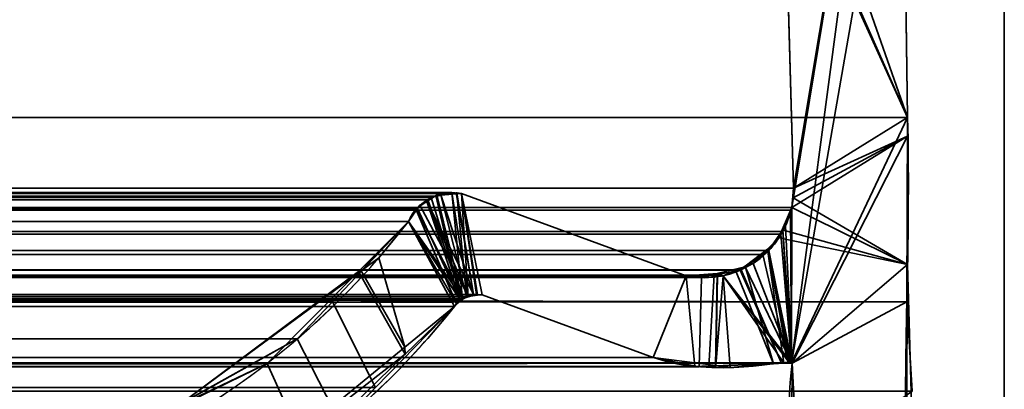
# Model space of a CAD drawing. Header units: millimetres. Extents: x -603 to 3703, y -115 to 249.
# Tile 577 of 656: x 1966.61 to 1975, y 0.33 to 3.48. Entities that reach past the tile are written whole.
import ezdxf

# ---------------------------------------------------------------- set-up
doc = ezdxf.new("R2010")
doc.units = ezdxf.units.MM
doc.layers.add('152', color=7, linetype='Continuous', true_color=0xffffff)

# ---------------------------------------------------------------- blocks, each defined once
blk = doc.blocks.new('UG_SURFACE_002')
at = {"layer": '152', "color": 252, "linetype": 'Continuous', "lineweight": 35}
for points in [[(2165, -13.3, 2212.25), (2165, 230.4, 2212.25), (835, 230.4, 2212.25), (835, -13.3, 2212.25)], [(985, -13.3, 2062.2499), (985, 230.4, 2062.2499), (2015.0001, 230.4, 2062.2499), (2015.0001, -13.3, 2062.2499)]]:
    blk.add_3dface(points, dxfattribs=at)
blk = doc.blocks.new('UG_SURFACE_145')
at = {"layer": '152', "color": 7, "linetype": 'Continuous', "lineweight": 35}
for points in [[(1973.2049, 2.0412, 2018.4548), (1973.1224, 4.9715, 2018.3723), (1974.0888, 7.3541, 2019.3388)], [(1973.1853, 0.5531, 2018.4352), (1974.0888, 7.3541, 2019.3388), (1974.1328, 6.0214, 2019.3827), (1974.1284, 5.9608, 2019.3784)], [(1973.1883, 1.8784, 2018.4383), (1974.0888, 7.3541, 2019.3388), (1973.1853, 0.5531, 2018.4352)], [(1974.0888, 7.3541, 2019.3388), (1973.1883, 1.8784, 2018.4383), (1973.2049, 2.0412, 2018.4548)], [(1974.175, 2.6459, 2019.4249), (1974.1284, 5.9608, 2019.3784), (1025.8716, 5.9608, 2019.3784), (1025.825, 2.6459, 2019.4249)], [(1973.1876, 0.5521, 2018.4376), (1973.1853, 0.5531, 2018.4352), (1974.1284, 5.9608, 2019.3784)], [(1973.1876, 0.5521, 2018.4376), (1974.1284, 5.9608, 2019.3784), (1974.175, 2.6459, 2019.4249)], [(1026.7951, 2.0412, 2018.4548), (1026.8776, 4.9715, 2018.3723), (1973.1224, 4.9715, 2018.3723), (1973.2049, 2.0412, 2018.4548)], [(1974.1695, 1.0733, 2019.4194), (1025.825, 2.6459, 2019.4249), (1025.7392, 0.3108, 2019.5107)], [(1974.1695, 1.0733, 2019.4194), (1974.175, 2.6459, 2019.4249), (1025.825, 2.6459, 2019.4249)], [(1974.175, 2.6459, 2019.4249), (1974.1695, 1.0733, 2019.4194), (1973.1926, 0.5499, 2018.4426), (1973.1876, 0.5521, 2018.4376)], [(1026.7951, 2.0412, 2018.4548), (1973.2049, 2.0412, 2018.4548), (1973.1883, 1.8784, 2018.4383), (1026.8117, 1.8784, 2018.4383)], [(1029.6266, 1.997, 2015.6233), (1027.7102, 1.295, 2017.5397), (1972.2898, 1.295, 2017.5397), (1970.3734, 1.997, 2015.6233)], [(1029.6266, 1.997, 2015.6233), (1970.3734, 1.997, 2015.6233), (1970.2933, 2.0043, 2015.5432)], [(1029.7089, 1.9934, 2015.5411), (1029.6266, 1.997, 2015.6233), (1970.2933, 2.0043, 2015.5432)], [(1970.2933, 2.0043, 2015.5432), (1970.291, 2.0038, 2015.5411), (1029.7089, 1.9934, 2015.5411)], [(1029.8151, 1.9887, 2015.435), (1029.7089, 1.9934, 2015.5411), (1970.291, 2.0038, 2015.5411)], [(1029.8151, 1.9887, 2015.435), (1970.291, 2.0038, 2015.5411), (1970.1668, 1.974, 2015.4169)], [(1970.1668, 1.974, 2015.4169), (1029.8339, 1.982, 2015.4161), (1029.8151, 1.9887, 2015.435)], [(1029.8662, 1.9704, 2015.3837), (1029.8339, 1.982, 2015.4161), (1970.1668, 1.974, 2015.4169)], [(1029.8662, 1.9704, 2015.3837), (1970.1668, 1.974, 2015.4169), (1970.1148, 1.9616, 2015.3649)], [(1970.1148, 1.9616, 2015.3649), (1029.9113, 1.938, 2015.3387), (1029.8662, 1.9704, 2015.3837)], [(1970.1148, 1.9616, 2015.3649), (1970.0878, 1.941, 2015.3377), (1029.9113, 1.938, 2015.3387)], [(1030.0065, 1.8695, 2015.2435), (1029.9113, 1.938, 2015.3387), (1970.0878, 1.941, 2015.3377)], [(1030.0065, 1.8695, 2015.2435), (1970.0878, 1.941, 2015.3377), (1969.9935, 1.8695, 2015.2435)], [(1970.3826, 1.0991, 2015.6326), (1969.9914, 1.8664, 2015.2414), (1969.9935, 1.8695, 2015.2435), (1970.0878, 1.941, 2015.3377)], [(1970.0878, 1.941, 2015.3377), (1970.1148, 1.9616, 2015.3649), (1970.3826, 1.0991, 2015.6326)], [(1970.3826, 1.0991, 2015.6326), (1970.1148, 1.9616, 2015.3649), (1970.1668, 1.974, 2015.4169)], [(1970.3826, 1.0991, 2015.6326), (1970.1668, 1.974, 2015.4169), (1970.291, 2.0038, 2015.5411)], [(1970.4316, 1.1144, 2015.6815), (1970.291, 2.0038, 2015.5411), (1970.2933, 2.0043, 2015.5432)], [(1970.4316, 1.1144, 2015.6815), (1970.3826, 1.0991, 2015.6326), (1970.291, 2.0038, 2015.5411)], [(1970.2933, 2.0043, 2015.5432), (1970.3734, 1.997, 2015.6233), (1970.5011, 1.1363, 2015.7511), (1970.4316, 1.1144, 2015.6815)], [(1970.3734, 1.997, 2015.6233), (1970.5515, 1.1329, 2015.8014), (1970.5031, 1.1361, 2015.753)], [(1972.0085, 0.5991, 2017.2584), (1970.5515, 1.1329, 2015.8014), (1970.3734, 1.997, 2015.6233), (1972.2898, 1.295, 2017.5397)], [(1970.5031, 1.1361, 2015.753), (1970.5011, 1.1363, 2015.7511), (1970.3734, 1.997, 2015.6233)], [(1026.8117, 1.8784, 2018.4383), (1973.1883, 1.8784, 2018.4383), (1973.1793, 1.8544, 2018.4293)], [(1973.1793, 1.8544, 2018.4293), (1026.8185, 1.8526, 2018.4314), (1026.8117, 1.8784, 2018.4383)], [(1026.8308, 1.8061, 2018.4193), (1026.8185, 1.8526, 2018.4314), (1973.1793, 1.8544, 2018.4293)], [(1026.8308, 1.8061, 2018.4193), (1973.1793, 1.8544, 2018.4293), (1973.1114, 1.6712, 2018.3613)], [(1969.9935, 1.8695, 2015.2435), (1030.0086, 1.8664, 2015.2414), (1030.0065, 1.8695, 2015.2435)], [(1969.9935, 1.8695, 2015.2435), (1969.9914, 1.8664, 2015.2414), (1030.0086, 1.8664, 2015.2414)], [(1030.0086, 1.8664, 2015.2414), (1969.9914, 1.8664, 2015.2414), (1969.9214, 1.7573, 2015.1713), (1030.0786, 1.7573, 2015.1713)], [(1970.3826, 1.0991, 2015.6326), (1970.3674, 1.0845, 2015.6174), (1969.9214, 1.7573, 2015.1713), (1969.9914, 1.8664, 2015.2414)], [(1973.1853, 0.5531, 2018.4352), (1973.1114, 1.6712, 2018.3613), (1973.1793, 1.8544, 2018.4293)], [(1973.1793, 1.8544, 2018.4293), (1973.1883, 1.8784, 2018.4383), (1973.1853, 0.5531, 2018.4352)], [(1026.8308, 1.8061, 2018.4193), (1973.1114, 1.6712, 2018.3613), (1973.0958, 1.65, 2018.3458)], [(1973.0958, 1.65, 2018.3458), (1026.9051, 1.6498, 2018.3449), (1026.8308, 1.8061, 2018.4193)], [(1030.0786, 1.7573, 2015.1713), (1969.9214, 1.7573, 2015.1713), (1969.2748, 1.0739, 2014.5247), (1030.7252, 1.0739, 2014.5247)], [(1969.2748, 1.0739, 2014.5247), (1969.9214, 1.7573, 2015.1713), (1970.3143, 1.0331, 2015.5642), (1969.6422, 0.342, 2014.8921)], [(1969.9214, 1.7573, 2015.1713), (1970.3674, 1.0845, 2015.6174), (1970.3143, 1.0331, 2015.5642)], [(1026.9051, 1.6498, 2018.3449), (1973.0958, 1.65, 2018.3458), (1972.993, 1.5104, 2018.2431)], [(1026.9184, 1.6214, 2018.3315), (1026.9051, 1.6498, 2018.3449), (1972.993, 1.5104, 2018.2431)], [(1026.9184, 1.6214, 2018.3315), (1972.993, 1.5104, 2018.2431), (1972.9424, 1.4748, 2018.1923)], [(1972.9424, 1.4748, 2018.1923), (1027.0568, 1.4692, 2018.1932), (1026.9184, 1.6214, 2018.3315)], [(1973.1853, 0.5531, 2018.4352), (1972.993, 1.5104, 2018.2431), (1973.0958, 1.65, 2018.3458)], [(1973.0958, 1.65, 2018.3458), (1973.1114, 1.6712, 2018.3613), (1973.1853, 0.5531, 2018.4352)], [(1972.9424, 1.4748, 2018.1923), (1972.993, 1.5104, 2018.2431), (1973.1567, 0.5518, 2018.4066)], [(1972.993, 1.5104, 2018.2431), (1973.1853, 0.5531, 2018.4352), (1973.1784, 0.5528, 2018.4283)], [(1973.1784, 0.5528, 2018.4283), (1973.1567, 0.5518, 2018.4066), (1972.993, 1.5104, 2018.2431)], [(1027.079, 1.4448, 2018.1711), (1027.0568, 1.4692, 2018.1932), (1972.9424, 1.4748, 2018.1923)], [(1027.079, 1.4448, 2018.1711), (1972.9424, 1.4748, 2018.1923), (1972.7571, 1.3446, 2018.007)], [(1027.079, 1.4448, 2018.1711), (1972.7571, 1.3446, 2018.007), (1972.7485, 1.3429, 2017.9985)], [(1972.7485, 1.3429, 2017.9985), (1027.2546, 1.3554, 2017.9954), (1027.079, 1.4448, 2018.1711)], [(1973.1567, 0.5518, 2018.4066), (1973.1025, 0.5494, 2018.3525), (1972.7571, 1.3446, 2018.007), (1972.9424, 1.4748, 2018.1923)], [(1027.3538, 1.3048, 2017.8962), (1027.2546, 1.3554, 2017.9954), (1972.7485, 1.3429, 2017.9985)], [(1027.47, 1.3016, 2017.7801), (1027.3538, 1.3048, 2017.8962), (1972.7485, 1.3429, 2017.9985)], [(1972.7485, 1.3429, 2017.9985), (1972.5286, 1.3, 2017.7786), (1027.47, 1.3016, 2017.7801)], [(1973.1025, 0.5494, 2018.3525), (1972.4813, 0.5216, 2017.7312), (1972.5286, 1.3, 2017.7786), (1972.7485, 1.3429, 2017.9985)], [(1972.7485, 1.3429, 2017.9985), (1972.7571, 1.3446, 2018.007), (1973.1025, 0.5494, 2018.3525)], [(1027.47, 1.3016, 2017.7801), (1972.5286, 1.3, 2017.7786), (1972.4199, 1.2788, 2017.6699)], [(1027.7102, 1.295, 2017.5397), (1027.47, 1.3016, 2017.7801), (1972.4199, 1.2788, 2017.6699)], [(1972.4199, 1.2788, 2017.6699), (1972.2898, 1.295, 2017.5397), (1027.7102, 1.295, 2017.5397)], [(1972.2898, 1.295, 2017.5397), (1972.4199, 1.2788, 2017.6699), (1972.3992, 0.5179, 2017.6492), (1972.0085, 0.5991, 2017.2584)], [(1972.4813, 0.5216, 2017.7312), (1972.3992, 0.5179, 2017.6492), (1972.4199, 1.2788, 2017.6699), (1972.5286, 1.3, 2017.7786)], [(1970.5515, 1.1329, 2015.8014), (1972.0085, 0.5991, 2017.2584), (1027.9915, 0.5991, 2017.2584), (1029.4485, 1.1329, 2015.8014)], [(1970.5515, 1.1329, 2015.8014), (1029.4485, 1.1329, 2015.8014), (1029.4968, 1.1297, 2015.7533)], [(1970.5011, 1.1363, 2015.7511), (1029.4968, 1.1297, 2015.7533), (1029.5606, 1.1255, 2015.6894)], [(1970.5011, 1.1363, 2015.7511), (1970.5031, 1.1361, 2015.753), (1029.4968, 1.1297, 2015.7533)], [(1029.4968, 1.1297, 2015.7533), (1970.5031, 1.1361, 2015.753), (1970.5515, 1.1329, 2015.8014)], [(1029.5606, 1.1255, 2015.6894), (1970.4316, 1.1144, 2015.6815), (1970.5011, 1.1363, 2015.7511)], [(1029.5606, 1.1255, 2015.6894), (1029.5691, 1.1208, 2015.6808), (1970.4316, 1.1144, 2015.6815)], [(1970.3826, 1.0991, 2015.6326), (1029.5691, 1.1208, 2015.6808), (1029.6334, 1.0854, 2015.6167)], [(1970.3826, 1.0991, 2015.6326), (1970.4316, 1.1144, 2015.6815), (1029.5691, 1.1208, 2015.6808)], [(1029.6334, 1.0854, 2015.6167), (1970.3674, 1.0845, 2015.6174), (1970.3826, 1.0991, 2015.6326)], [(1025.7392, 0.3108, 2019.5107), (1974.2143, 0.3098, 2019.4643), (1974.1695, 1.0733, 2019.4194)], [(1970.3674, 1.0845, 2015.6174), (1029.6334, 1.0854, 2015.6167), (1029.6433, 1.08, 2015.6066)], [(1029.6433, 1.08, 2015.6066), (1970.3143, 1.0331, 2015.5642), (1970.3674, 1.0845, 2015.6174)], [(1029.6433, 1.08, 2015.6066), (1029.6857, 1.0331, 2015.5642), (1970.3143, 1.0331, 2015.5642)], [(1970.3143, 1.0331, 2015.5642), (1029.6857, 1.0331, 2015.5642), (1030.3921, 0.4409, 2014.858)], [(1030.3921, 0.4409, 2014.858), (1969.6422, 0.342, 2014.8921), (1970.3143, 1.0331, 2015.5642)], [(1031.0248, 0.7572, 2014.2252), (1030.7252, 1.0739, 2014.5247), (1969.2748, 1.0739, 2014.5247)], [(1031.0248, 0.7572, 2014.2252), (1969.2748, 1.0739, 2014.5247), (1968.9752, 0.7572, 2014.2252)], [(1969.6422, 0.342, 2014.8921), (1969.3426, 0.0339, 2014.5926), (1968.9752, 0.7572, 2014.2252), (1969.2748, 1.0739, 2014.5247)], [(1973.187, -0.4242, 2018.4369), (1973.1926, 0.5499, 2018.4426), (1974.1695, 1.0733, 2019.4194), (1974.2143, 0.3098, 2019.4643)], [(1968.9752, 0.7572, 2014.2252), (1967.5883, -0.0176, 2012.8384), (1032.4117, -0.0176, 2012.8384), (1031.0248, 0.7572, 2014.2252)], [(1967.5883, -0.0176, 2012.8384), (1968.9752, 0.7572, 2014.2252), (1969.3426, 0.0339, 2014.5926), (1967.8659, -0.767, 2013.1159)], [(1027.577, 0.516, 2017.673), (1972.0085, 0.5991, 2017.2584), (1972.3992, 0.5179, 2017.6492)], [(1027.577, 0.516, 2017.673), (1027.9915, 0.5991, 2017.2584), (1972.0085, 0.5991, 2017.2584)], [(1026.7696, -0.8721, 2018.4803), (1973.1926, 0.5499, 2018.4426), (1973.187, -0.4242, 2018.4369)], [(1026.7696, -0.8721, 2018.4803), (1026.8074, 0.5499, 2018.4426), (1973.1926, 0.5499, 2018.4426)], [(1026.8124, 0.5521, 2018.4376), (1973.1876, 0.5521, 2018.4376), (1973.1926, 0.5499, 2018.4426), (1026.8074, 0.5499, 2018.4426)], [(1973.1853, 0.5531, 2018.4352), (1026.8124, 0.5521, 2018.4376), (1026.8147, 0.5531, 2018.4352)], [(1973.1853, 0.5531, 2018.4352), (1973.1876, 0.5521, 2018.4376), (1026.8124, 0.5521, 2018.4376)], [(1026.8147, 0.5531, 2018.4352), (1026.8216, 0.5528, 2018.4283), (1973.1784, 0.5528, 2018.4283)], [(1973.1784, 0.5528, 2018.4283), (1973.1853, 0.5531, 2018.4352), (1026.8147, 0.5531, 2018.4352)], [(1026.8216, 0.5528, 2018.4283), (1026.8433, 0.5517, 2018.4066), (1973.1567, 0.5518, 2018.4066)], [(1973.1567, 0.5518, 2018.4066), (1973.1784, 0.5528, 2018.4283), (1026.8216, 0.5528, 2018.4283)], [(1973.1025, 0.5494, 2018.3525), (1973.1567, 0.5518, 2018.4066), (1026.8433, 0.5517, 2018.4066)], [(1026.8433, 0.5517, 2018.4066), (1026.8977, 0.5491, 2018.3523), (1973.1025, 0.5494, 2018.3525)], [(1972.4813, 0.5216, 2017.7312), (1973.1025, 0.5494, 2018.3525), (1026.8977, 0.5491, 2018.3523)], [(1026.8977, 0.5491, 2018.3523), (1027.5192, 0.5188, 2017.7307), (1972.4813, 0.5216, 2017.7312)], [(1972.3992, 0.5179, 2017.6492), (1972.4813, 0.5216, 2017.7312), (1027.5192, 0.5188, 2017.7307)], [(1972.3992, 0.5179, 2017.6492), (1027.5192, 0.5188, 2017.7307), (1027.577, 0.516, 2017.673)], [(1969.3426, 0.0339, 2014.5926), (1030.3921, 0.4409, 2014.858), (1031.8078, -0.7461, 2013.4423)], [(1969.3426, 0.0339, 2014.5926), (1969.6422, 0.342, 2014.8921), (1030.3921, 0.4409, 2014.858)]]:
    blk.add_3dface(points, dxfattribs=at)
blk = doc.blocks.new('UG_SURFACE_146')
at = {"layer": '152', "color": 7, "linetype": 'Continuous', "lineweight": 35}
for points in [[(1974.1284, 5.9608, -7.75), (1974.175, 2.6459, -7.75), (1972.8703, 6.3656, -7.75), (1972.9497, 6.4447, -7.75)], [(1973.0943, 5.0879, -7.75), (1973.0816, 5.1408, -7.75), (1972.8703, 6.3656, -7.75), (1974.175, 2.6459, -7.75)], [(1974.175, 2.6459, 2019.4249), (1974.1284, 5.9608, 2019.3784), (1973.1224, 4.9715, 2018.3723), (1973.2049, 2.0412, 2018.4548)], [(1974.175, 2.6459, -7.75), (1974.1284, 5.9608, -7.75), (1974.1284, 5.9608, 2019.3784), (1974.175, 2.6459, 2019.4249)], [(1974.175, 2.6459, -7.75), (1973.1224, 4.9715, -7.75), (1973.0943, 5.0879, -7.75)], [(1973.2049, 2.0412, -7.75), (1973.1224, 4.9715, -7.75), (1974.175, 2.6459, -7.75), (1974.175, 2.4846, -7.75)], [(1973.2049, 2.0412, 2018.4548), (1973.1224, 4.9715, 2018.3723), (1973.1224, 4.9715, -7.75), (1973.2049, 2.0412, -7.75)], [(1973.2049, 2.0412, 2018.4548), (1974.1745, 2.4847, 2019.4244), (1974.175, 2.6459, 2019.4249)], [(1974.175, 2.6459, -7.75), (1974.175, 2.6459, 2019.4249), (1974.1745, 2.4847, 2019.4244)], [(1974.1745, 2.4847, 2019.4244), (1974.175, 2.4846, -7.75), (1974.175, 2.6459, -7.75)], [(1973.1883, 1.8784, 2018.4383), (1973.1357, 1.7194, 2018.3856), (1973.1926, 0.5499, 2018.4426), (1974.1745, 2.4847, 2019.4244)], [(1973.201, 1.9593, 2018.451), (1973.1883, 1.8784, 2018.4383), (1974.1745, 2.4847, 2019.4244)], [(1974.1648, -0.4257, 2019.4149), (1974.1745, 2.4847, 2019.4244), (1973.1926, 0.5499, 2018.4426), (1973.2516, -0.6106, 2018.5015)], [(1974.1745, 2.4847, 2019.4244), (1973.2049, 2.0412, 2018.4548), (1973.201, 1.9593, 2018.451)], [(1974.175, 2.4846, -7.75), (1974.1752, 1.3919, -7.75), (1973.201, 1.9593, -7.75), (1973.2049, 2.0412, -7.75)], [(1974.1752, 1.3919, -7.75), (1974.1745, 2.4847, 2019.4244), (1974.1648, -0.4257, 2019.4149)], [(1974.1752, 1.3919, -7.75), (1974.175, 2.4846, -7.75), (1974.1745, 2.4847, 2019.4244)], [(1973.201, 1.9593, 2018.451), (1973.2049, 2.0412, 2018.4548), (1973.2049, 2.0412, -7.75), (1973.201, 1.9593, -7.75)], [(1969.9976, 1.8741, 2015.2476), (1970.0782, 1.9312, -7.75), (1970.0192, 1.8956, -7.75)], [(1969.9976, 1.8741, 2015.2476), (1970.0776, 1.9273, 2015.3277), (1970.0782, 1.9312, -7.75)], [(1970.0192, 1.8956, -7.75), (1970.0782, 1.9312, -7.75), (1970.4338, 1.1185, -7.75)], [(1970.1605, 1.9809, -7.75), (1970.0782, 1.9312, -7.75), (1970.0776, 1.9273, 2015.3277)], [(1970.0776, 1.9273, 2015.3277), (1970.1552, 1.979, 2015.4052), (1970.1605, 1.9809, -7.75)], [(1970.1552, 1.979, 2015.4052), (1970.0776, 1.9273, 2015.3277), (1970.366, 1.0806, 2015.6159)], [(1970.4763, 1.1339, -7.75), (1970.0782, 1.9312, -7.75), (1970.1605, 1.9809, -7.75), (1970.1974, 1.9858, -7.75)], [(1970.0782, 1.9312, -7.75), (1970.4763, 1.1339, -7.75), (1970.4338, 1.1185, -7.75)], [(1970.1552, 1.979, 2015.4052), (1970.1974, 1.9858, -7.75), (1970.1605, 1.9809, -7.75)], [(1970.1552, 1.979, 2015.4052), (1970.197, 1.9825, 2015.4469), (1970.1974, 1.9858, -7.75)], [(1970.366, 1.0806, 2015.6159), (1970.417, 1.1172, 2015.667), (1970.197, 1.9825, 2015.4469), (1970.1552, 1.979, 2015.4052)], [(1970.3293, 2.003, -7.75), (1970.1974, 1.9858, -7.75), (1970.197, 1.9825, 2015.4469)], [(1970.197, 1.9825, 2015.4469), (1970.3356, 1.9939, 2015.5857), (1970.3293, 2.003, -7.75)], [(1970.3356, 1.9939, 2015.5857), (1970.197, 1.9825, 2015.4469), (1970.417, 1.1172, 2015.667)], [(1970.1974, 1.9858, -7.75), (1970.3293, 2.003, -7.75), (1970.4763, 1.1339, -7.75)], [(1970.4763, 1.1339, -7.75), (1970.3293, 2.003, -7.75), (1970.3351, 2.0022, -7.75)], [(1970.3356, 1.9939, 2015.5857), (1970.3351, 2.0022, -7.75), (1970.3293, 2.003, -7.75)], [(1970.3351, 2.0022, -7.75), (1970.3734, 1.997, -7.75), (1970.5099, 1.1335, -7.75), (1970.4763, 1.1339, -7.75)], [(1970.3734, 1.997, -7.75), (1970.3351, 2.0022, -7.75), (1970.3356, 1.9939, 2015.5857)], [(1970.3734, 1.997, 2015.6233), (1970.3356, 1.9939, 2015.5857), (1970.417, 1.1172, 2015.667), (1970.4324, 1.119, 2015.6825)], [(1970.3356, 1.9939, 2015.5857), (1970.3734, 1.997, 2015.6233), (1970.3734, 1.997, -7.75)], [(1970.3734, 1.997, -7.75), (1970.5515, 1.1329, -7.75), (1970.5099, 1.1335, -7.75)], [(1970.3734, 1.997, -7.75), (1972.2898, 1.295, -7.75), (1972.0085, 0.5991, -7.75), (1970.5515, 1.1329, -7.75)], [(1972.2898, 1.295, 2017.5397), (1970.3734, 1.997, 2015.6233), (1970.5515, 1.1329, 2015.8014), (1972.0085, 0.5991, 2017.2584)], [(1970.4324, 1.119, 2015.6825), (1970.5104, 1.1281, 2015.7604), (1970.3734, 1.997, 2015.6233)], [(1970.5104, 1.1281, 2015.7604), (1970.5515, 1.1329, 2015.8014), (1970.3734, 1.997, 2015.6233)], [(1970.3734, 1.997, 2015.6233), (1972.2898, 1.295, 2017.5397), (1972.2898, 1.295, -7.75), (1970.3734, 1.997, -7.75)], [(1974.1752, 1.3919, -7.75), (1973.1883, 1.8784, -7.75), (1973.201, 1.9593, -7.75)], [(1973.201, 1.9593, -7.75), (1973.1883, 1.8784, -7.75), (1973.1883, 1.8784, 2018.4383), (1973.201, 1.9593, 2018.451)], [(1970.3325, 1.0564, 2015.5826), (1969.987, 1.8578, 2015.2371), (1969.9214, 1.7573, 2015.1713)], [(1969.9214, 1.7573, 2015.1713), (1969.987, 1.8578, 2015.2371), (1969.9911, 1.8559, -7.75)], [(1969.9214, 1.7573, -7.75), (1969.9911, 1.8559, -7.75), (1970.3853, 1.1008, -7.75)], [(1969.9911, 1.8559, -7.75), (1969.9214, 1.7573, -7.75), (1969.9214, 1.7573, 2015.1713)], [(1970.0192, 1.8956, -7.75), (1969.9911, 1.8559, -7.75), (1969.987, 1.8578, 2015.2371)], [(1969.987, 1.8578, 2015.2371), (1969.9976, 1.8741, 2015.2476), (1970.0192, 1.8956, -7.75)], [(1969.9976, 1.8741, 2015.2476), (1969.987, 1.8578, 2015.2371), (1970.3325, 1.0564, 2015.5826), (1970.366, 1.0806, 2015.6159)], [(1970.4338, 1.1185, -7.75), (1970.3853, 1.1008, -7.75), (1969.9911, 1.8559, -7.75), (1970.0192, 1.8956, -7.75)], [(1970.366, 1.0806, 2015.6159), (1970.0776, 1.9273, 2015.3277), (1969.9976, 1.8741, 2015.2476)], [(1973.1079, 1.6861, -7.75), (1973.1883, 1.8784, -7.75), (1974.1752, 1.3919, -7.75)], [(1973.1883, 1.8784, -7.75), (1973.1079, 1.6861, -7.75), (1973.1135, 1.6875, 2018.3635)], [(1973.1135, 1.6875, 2018.3635), (1973.1357, 1.7194, 2018.3856), (1973.1883, 1.8784, -7.75)], [(1973.1357, 1.7194, 2018.3856), (1973.1883, 1.8784, 2018.4383), (1973.1883, 1.8784, -7.75)], [(1969.4979, 1.3318, -7.75), (1969.9214, 1.7573, -7.75), (1970.3143, 1.0331, -7.75), (1969.8954, 0.6251, -7.75)], [(1969.9214, 1.7573, -7.75), (1969.4979, 1.3318, -7.75), (1969.5188, 1.3368, 2014.7688)], [(1969.5188, 1.3368, 2014.7688), (1969.6691, 1.4475, 2014.919), (1969.9214, 1.7573, -7.75)], [(1969.9214, 1.7573, 2015.1713), (1969.6691, 1.4475, 2014.919), (1969.8908, 0.6859, 2015.1408), (1970.3143, 1.0331, 2015.5642)], [(1969.6691, 1.4475, 2014.919), (1969.9214, 1.7573, 2015.1713), (1969.9214, 1.7573, -7.75)], [(1969.9214, 1.7573, -7.75), (1970.3853, 1.1008, -7.75), (1970.3668, 1.0832, -7.75)], [(1970.3668, 1.0832, -7.75), (1970.3143, 1.0331, -7.75), (1969.9214, 1.7573, -7.75)], [(1970.3143, 1.0331, 2015.5642), (1970.3325, 1.0564, 2015.5826), (1969.9214, 1.7573, 2015.1713)], [(1973.1926, 0.5499, 2018.4426), (1973.1135, 1.6875, 2018.3635), (1972.9909, 1.5104, 2018.2409)], [(1972.9909, 1.5104, 2018.2409), (1973.1135, 1.6875, 2018.3635), (1973.0798, 1.6187, -7.75)], [(1973.1135, 1.6875, 2018.3635), (1973.1079, 1.6861, -7.75), (1973.0798, 1.6187, -7.75)], [(1974.1752, 1.3919, -7.75), (1973.0798, 1.6187, -7.75), (1973.1079, 1.6861, -7.75)], [(1973.1926, 0.5499, 2018.4426), (1973.1357, 1.7194, 2018.3856), (1973.1135, 1.6875, 2018.3635)], [(1972.9806, 1.5204, -7.75), (1973.0798, 1.6187, -7.75), (1974.1752, 1.3919, -7.75), (1973.1926, 0.5499, -7.75)], [(1973.0798, 1.6187, -7.75), (1972.9806, 1.5204, -7.75), (1972.9909, 1.5104, 2018.2409)], [(1972.9806, 1.5204, -7.75), (1972.8599, 1.4006, -7.75), (1972.7907, 1.3763, 2018.0407)], [(1972.7907, 1.3763, 2018.0407), (1972.9856, 1.5029, 2018.2357), (1972.9806, 1.5204, -7.75)], [(1973.1926, 0.5499, -7.75), (1972.8599, 1.4006, -7.75), (1972.9806, 1.5204, -7.75)], [(1972.9856, 1.5029, 2018.2357), (1972.9909, 1.5104, 2018.2409), (1972.9806, 1.5204, -7.75)], [(1972.9909, 1.5104, 2018.2409), (1972.9856, 1.5029, 2018.2357), (1973.1926, 0.5499, 2018.4426)], [(1969.8908, 0.6859, 2015.1408), (1969.6691, 1.4475, 2014.919), (1969.5188, 1.3368, 2014.7688)], [(1973.0318, 0.5441, 2018.2817), (1973.1222, 0.5502, 2018.3723), (1972.9856, 1.5029, 2018.2357), (1972.7907, 1.3763, 2018.0407)], [(1972.9856, 1.5029, 2018.2357), (1973.1222, 0.5502, 2018.3723), (1973.1663, 0.5532, 2018.4164)], [(1972.9856, 1.5029, 2018.2357), (1973.1808, 0.5541, 2018.4307), (1973.1839, 0.553, 2018.4338)], [(1973.1663, 0.5532, 2018.4164), (1973.1808, 0.5541, 2018.4307), (1972.9856, 1.5029, 2018.2357)], [(1973.1839, 0.553, 2018.4338), (1973.1926, 0.5499, 2018.4426), (1972.9856, 1.5029, 2018.2357)], [(1972.7912, 1.3722, -7.75), (1972.6028, 1.2944, -7.75), (1972.5542, 1.3151, 2017.8041)], [(1972.5542, 1.3151, 2017.8041), (1972.7153, 1.3273, 2017.9653), (1972.7912, 1.3722, -7.75)], [(1973.1874, 0.5524, -7.75), (1972.6028, 1.2944, -7.75), (1972.7912, 1.3722, -7.75)], [(1972.7907, 1.3763, 2018.0407), (1972.7153, 1.3273, 2017.9653), (1973.0318, 0.5441, 2018.2817)], [(1972.7153, 1.3273, 2017.9653), (1972.7907, 1.3763, 2018.0407), (1972.7912, 1.3722, -7.75)], [(1972.8599, 1.4006, -7.75), (1972.7912, 1.3722, -7.75), (1972.7907, 1.3763, 2018.0407)], [(1972.7912, 1.3722, -7.75), (1972.8599, 1.4006, -7.75), (1973.1926, 0.5499, -7.75), (1973.1874, 0.5524, -7.75)], [(1973.2517, -0.6131, -7.75), (1973.1926, 0.5499, -7.75), (1974.1752, 1.3919, -7.75), (1974.2308, -0.5866, -7.75)], [(1974.1648, -0.4257, 2019.4149), (1974.2308, -0.5866, -7.75), (1974.1752, 1.3919, -7.75)], [(1969.5188, 1.3368, 2014.7688), (1967.9502, 0.1813, 2013.2003), (1968.286, -0.6301, 2013.536), (1969.8908, 0.6859, 2015.1408)], [(1967.9502, 0.1813, 2013.2003), (1969.5188, 1.3368, 2014.7688), (1969.4979, 1.3318, -7.75)], [(1969.4979, 1.3318, -7.75), (1968.7172, 0.5474, -7.75), (1967.9502, 0.1813, 2013.2003)], [(1969.8954, 0.6251, -7.75), (1969.052, -0.1965, -7.75), (1968.7172, 0.5474, -7.75), (1969.4979, 1.3318, -7.75)], [(1972.5407, 0.5283, -7.75), (1972.0085, 0.5991, -7.75), (1972.2898, 1.295, -7.75), (1972.5553, 1.2945, -7.75)], [(1972.0085, 0.5991, 2017.2584), (1972.3616, 0.5215, 2017.6115), (1972.2898, 1.295, 2017.5397)], [(1972.5542, 1.3151, 2017.8041), (1972.2898, 1.295, 2017.5397), (1972.3616, 0.5215, 2017.6115), (1972.5381, 0.5275, 2017.7882)], [(1972.2898, 1.295, 2017.5397), (1972.5542, 1.3151, 2017.8041), (1972.5553, 1.2945, -7.75)], [(1972.5553, 1.2945, -7.75), (1972.2898, 1.295, -7.75), (1972.2898, 1.295, 2017.5397)], [(1972.5381, 0.5275, 2017.7882), (1973.0318, 0.5441, 2018.2817), (1972.7153, 1.3273, 2017.9653), (1972.5542, 1.3151, 2017.8041)], [(1972.5553, 1.2945, -7.75), (1972.6028, 1.2944, -7.75), (1972.5407, 0.5283, -7.75)], [(1972.6028, 1.2944, -7.75), (1972.6647, 0.5118, -7.75), (1972.5407, 0.5283, -7.75)], [(1972.6028, 1.2944, -7.75), (1972.5553, 1.2945, -7.75), (1972.5542, 1.3151, 2017.8041)], [(1972.6028, 1.2944, -7.75), (1973.1681, 0.5555, -7.75), (1973.1662, 0.5553, -7.75)], [(1973.1662, 0.5553, -7.75), (1973.1224, 0.5515, -7.75), (1972.6028, 1.2944, -7.75)], [(1973.1224, 0.5515, -7.75), (1972.6647, 0.5118, -7.75), (1972.6028, 1.2944, -7.75)], [(1972.6028, 1.2944, -7.75), (1973.1874, 0.5524, -7.75), (1973.1839, 0.553, -7.75)], [(1973.1839, 0.553, -7.75), (1973.1681, 0.5555, -7.75), (1972.6028, 1.2944, -7.75)], [(1970.417, 1.1172, 2015.667), (1970.366, 1.0806, 2015.6159), (1970.3668, 1.0832, -7.75)], [(1970.417, 1.1172, 2015.667), (1970.3668, 1.0832, -7.75), (1970.3853, 1.1008, -7.75)], [(1970.417, 1.1172, 2015.667), (1970.3853, 1.1008, -7.75), (1970.4338, 1.1185, -7.75)], [(1970.4338, 1.1185, -7.75), (1970.4324, 1.119, 2015.6825), (1970.417, 1.1172, 2015.667)], [(1970.4763, 1.1339, -7.75), (1970.5104, 1.1281, 2015.7604), (1970.4324, 1.119, 2015.6825)], [(1970.4324, 1.119, 2015.6825), (1970.4338, 1.1185, -7.75), (1970.4763, 1.1339, -7.75)], [(1970.4763, 1.1339, -7.75), (1970.5099, 1.1335, -7.75), (1970.5104, 1.1281, 2015.7604)], [(1970.5104, 1.1281, 2015.7604), (1970.5099, 1.1335, -7.75), (1970.5515, 1.1329, -7.75)], [(1970.5515, 1.1329, -7.75), (1970.5515, 1.1329, 2015.8014), (1970.5104, 1.1281, 2015.7604)], [(1970.5515, 1.1329, -7.75), (1972.0085, 0.5991, -7.75), (1972.0085, 0.5991, 2017.2584), (1970.5515, 1.1329, 2015.8014)], [(1970.3143, 1.0331, -7.75), (1970.3143, 1.0331, 2015.5642), (1969.8908, 0.6859, 2015.1408)], [(1969.8908, 0.6859, 2015.1408), (1969.8954, 0.6251, -7.75), (1970.3143, 1.0331, -7.75)], [(1970.3325, 1.0564, 2015.5826), (1970.3143, 1.0331, -7.75), (1970.3668, 1.0832, -7.75)], [(1970.3325, 1.0564, 2015.5826), (1970.3143, 1.0331, 2015.5642), (1970.3143, 1.0331, -7.75)], [(1970.3668, 1.0832, -7.75), (1970.366, 1.0806, 2015.6159), (1970.3325, 1.0564, 2015.5826)], [(1969.8954, 0.6251, -7.75), (1969.8908, 0.6859, 2015.1408), (1968.286, -0.6301, 2013.536)], [(1968.286, -0.6301, 2013.536), (1969.052, -0.1965, -7.75), (1969.8954, 0.6251, -7.75)], [(1972.3616, 0.5215, 2017.6115), (1972.0085, 0.5991, -7.75), (1972.5407, 0.5283, -7.75)], [(1972.3616, 0.5215, 2017.6115), (1972.0085, 0.5991, 2017.2584), (1972.0085, 0.5991, -7.75)], [(1967.942, 0.1689, -7.75), (1968.7172, 0.5474, -7.75), (1969.052, -0.1965, -7.75), (1968.2553, -0.5715, -7.75)], [(1968.7172, 0.5474, -7.75), (1967.942, 0.1689, -7.75), (1967.9502, 0.1813, 2013.2003)], [(1972.5407, 0.5283, -7.75), (1972.5381, 0.5275, 2017.7882), (1972.3616, 0.5215, 2017.6115)], [(1973.1224, 0.5515, -7.75), (1973.0318, 0.5441, 2018.2817), (1972.5381, 0.5275, 2017.7882)], [(1972.5381, 0.5275, 2017.7882), (1972.6647, 0.5118, -7.75), (1973.1224, 0.5515, -7.75)], [(1972.5381, 0.5275, 2017.7882), (1972.5407, 0.5283, -7.75), (1972.6647, 0.5118, -7.75)], [(1973.1224, 0.5515, -7.75), (1973.1222, 0.5502, 2018.3723), (1973.0318, 0.5441, 2018.2817)], [(1973.1662, 0.5553, -7.75), (1973.1663, 0.5532, 2018.4164), (1973.1222, 0.5502, 2018.3723)], [(1973.1222, 0.5502, 2018.3723), (1973.1224, 0.5515, -7.75), (1973.1662, 0.5553, -7.75)], [(1973.1663, 0.5532, 2018.4164), (1973.1662, 0.5553, -7.75), (1973.1681, 0.5555, -7.75)], [(1973.1663, 0.5532, 2018.4164), (1973.1681, 0.5555, -7.75), (1973.1839, 0.553, -7.75)], [(1973.1839, 0.553, -7.75), (1973.1808, 0.5541, 2018.4307), (1973.1663, 0.5532, 2018.4164)], [(1973.1839, 0.553, -7.75), (1973.1839, 0.553, 2018.4338), (1973.1808, 0.5541, 2018.4307)], [(1973.1926, 0.5499, -7.75), (1973.1926, 0.5499, 2018.4426), (1973.1839, 0.553, 2018.4338)], [(1973.1839, 0.553, 2018.4338), (1973.1839, 0.553, -7.75), (1973.1874, 0.5524, -7.75)], [(1973.1839, 0.553, 2018.4338), (1973.1874, 0.5524, -7.75), (1973.1926, 0.5499, -7.75)], [(1973.2517, -0.6131, -7.75), (1973.2516, -0.6106, 2018.5015), (1973.1926, 0.5499, 2018.4426), (1973.1926, 0.5499, -7.75)]]:
    blk.add_3dface(points, dxfattribs=at)
blk = doc.blocks.new('UG_SURFACE_152')
at = {"layer": '152', "color": 252, "linetype": 'Continuous', "lineweight": 35}
for points in [[(1023.5, -30.22, 2021.75), (1976.5, -30.22, 2021.75), (1976.5, 62.62, 2021.75), (1023.5, 62.62, 2021.75)], [(1025, -30.22, 2020.2501), (1025, 62.62, 2020.2501), (1975, 62.62, 2020.2501), (1975, -30.22, 2020.2501)]]:
    blk.add_3dface(points, dxfattribs=at)

msp = doc.modelspace()

# ---------------------------------------------------------------- linework, layer by layer
at = {"layer": '152', "color": 252, "linetype": 'Continuous', "lineweight": -3, "true_color": 0x939598}
for p, q in [((1975, -30.22, 2020.25), (1975, 62.62, 2020.25)), ((1974.175, 2.6459, -7.75), (1974.1284, 5.9608, -7.75)), ((1974.1284, 5.9608, 2019.3784), (1974.175, 2.6459, 2019.425)), ((1974.175, 2.6459, 2019.425), (1974.1284, 5.9608, 2019.3784)), ((1973.1224, 4.9715, 2018.3724), (1973.2049, 2.0412, 2018.4549)), ((1973.2049, 2.0412, -7.75), (1973.1224, 4.9715, -7.75)), ((1973.1224, 4.9715, 2018.3724), (1973.2049, 2.0412, 2018.4549)), ((1974.175, 2.6459, 2019.425), (1025.825, 2.6459, 2019.425)), ((1974.175, 2.6459, -7.75), (1974.175, 2.6459, 2019.425)), ((1026.7951, 2.0412, 2018.4549), (1973.2049, 2.0412, 2018.4549)), ((1973.2049, 2.0412, 2018.4549), (1973.2049, 2.0412, -7.75)), ((1029.6266, 1.997, 2015.6234), (1970.3734, 1.997, 2015.6234)), ((1970.3734, 1.997, -7.75), (1972.2899, 1.295, -7.75)), ((1970.3734, 1.997, 2015.6234), (1970.3734, 1.997, -7.75)), ((1972.2899, 1.295, 2017.5399), (1970.3734, 1.997, 2015.6234)), ((1972.2899, 1.295, 2017.5399), (1970.3734, 1.997, 2015.6234)), ((1026.8117, 1.8784, 2018.4383), (1973.1883, 1.8784, 2018.4383)), ((1973.1883, 1.8784, 2018.4383), (1973.1883, 1.8784, -7.75)), ((1030.0786, 1.7573, 2015.1714), (1969.9214, 1.7573, 2015.1714)), ((1969.9214, 1.7573, 2015.1714), (1969.9214, 1.7573, -7.75)), ((1027.7101, 1.295, 2017.5399), (1972.2899, 1.295, 2017.5399)), ((1972.2899, 1.295, 2017.5399), (1972.2899, 1.295, -7.75)), ((1970.5515, 1.1329, 2015.8015), (1029.4485, 1.1329, 2015.8015)), ((1970.5515, 1.1329, 2015.8015), (1972.0084, 0.5991, 2017.2584)), ((1970.5515, 1.1329, -7.75), (1972.0084, 0.5991, -7.75)), ((1970.5515, 1.1329, 2015.8015), (1972.0084, 0.5991, 2017.2584)), ((1970.5515, 1.1329, -7.75), (1970.5515, 1.1329, 2015.8015)), ((1970.3143, 1.0331, 2015.5643), (1029.6857, 1.0331, 2015.5643)), ((1970.3143, 1.0331, -7.75), (1970.3143, 1.0331, 2015.5643)), ((1972.0084, 0.5991, 2017.2584), (1027.9916, 0.5991, 2017.2584)), ((1972.0084, 0.5991, 2017.2584), (1972.0084, 0.5991, -7.75)), ((1973.1926, 0.5499, 2018.4426), (1026.8074, 0.5499, 2018.4426)), ((1973.1926, 0.5499, -7.75), (1973.1926, 0.5499, 2018.4426))]:
    msp.add_line(p, q, dxfattribs=at)
for points in [[(1974.7183, -3.0566, -7.75), (1973.9096, -1.668, -7.75), (1974.2322, 0.6697, -7.75), (1974.175, 2.6459, -7.75)], [(1974.175, 2.6459, 2019.425), (1974.2322, 0.6697, 2019.4822), (1973.9096, -1.668, 2019.1596), (1974.7183, -3.0566, 2019.9683)], [(1969.9214, 1.7573, -7.75), (1969.9975, 1.9333, -7.75), (1970.1851, 2.0331, -7.75), (1970.3734, 1.997, -7.75)], [(1969.9214, 1.7573, 2015.1714), (1969.9975, 1.9333, 2015.2475), (1970.1851, 2.0331, 2015.4351), (1970.3734, 1.997, 2015.6234)], [(1973.1883, 1.8784, -7.75), (1973.1999, 1.9319, -7.75), (1973.2052, 1.9864, -7.75), (1973.2049, 2.0412, -7.75)], [(1973.1883, 1.8784, 2018.4383), (1973.1999, 1.9319, 2018.4499), (1973.2052, 1.9864, 2018.4552), (1973.2049, 2.0412, 2018.4549)], [(1972.2899, 1.295, 2017.5399), (1972.6991, 1.208, 2017.9491), (1973.1012, 1.4692, 2018.3512), (1973.1883, 1.8784, 2018.4383)], [(1972.2899, 1.295, -7.75), (1972.6991, 1.208, -7.75), (1973.1012, 1.4692, -7.75), (1973.1883, 1.8784, -7.75)], [(1963.6124, -0.7357, 2008.8624), (1966.0145, -1.1357, 2011.2645), (1968.4414, -0.1772, 2013.6914), (1969.9214, 1.7573, 2015.1714)], [(1963.6124, -0.7357, -7.75), (1966.0145, -1.1357, -7.75), (1968.4414, -0.1772, -7.75), (1969.9214, 1.7573, -7.75)], [(1970.5515, 1.1329, 2015.8015), (1970.4598, 1.1489, 2015.7098), (1970.367, 1.1099, 2015.617), (1970.3143, 1.0331, 2015.5643)], [(1970.3143, 1.0331, -7.75), (1970.367, 1.1099, -7.75), (1970.4598, 1.1489, -7.75), (1970.5515, 1.1329, -7.75)], [(1963.7144, -1.4582, -7.75), (1966.2053, -1.9092, -7.75), (1968.7426, -0.9513, -7.75), (1970.3143, 1.0331, -7.75)], [(1970.3143, 1.0331, 2015.5643), (1968.7426, -0.9513, 2013.9926), (1966.2053, -1.9092, 2011.4553), (1963.7144, -1.4582, 2008.9644)], [(1972.0084, 0.5991, -7.75), (1972.5426, 0.4094, -7.75), (1973.1383, 0.5892, -7.75), (1973.1926, 0.5499, -7.75)], [(1973.1926, 0.5499, 2018.4426), (1973.1383, 0.5892, 2018.3883), (1972.5426, 0.4094, 2017.7926), (1972.0084, 0.5991, 2017.2584)], [(1973.8398, -3.5319, 2019.0898), (1973.3398, -2.1669, 2018.5898), (1973.0783, -0.2606, 2018.3283), (1973.1926, 0.5499, 2018.4426)], [(1973.1926, 0.5499, -7.75), (1973.0783, -0.2606, -7.75), (1973.3398, -2.1669, -7.75), (1973.8398, -3.5319, -7.75)]]:
    msp.add_open_spline(points, degree=3, dxfattribs=at)
for points, knots in [([(1974.7183, -3.0566, 2019.9683), (1974.4958, -2.6745, 2019.7458), (1974.3596, -2.2152, 2019.6096), (1974.1993, -1.2668, 2019.4493), (1974.1711, -0.7791, 2019.4211), (1974.1428, 0.6888, 2019.3928), (1974.2033, 1.6671, 2019.4533), (1974.175, 2.6459, 2019.425)], [0, 0, 0, 0, 0.25, 0.25, 0.5, 0.5, 1, 1, 1, 1]), ([(1973.1883, 1.8784, 2018.4383), (1973.1912, 1.8918, 2018.4412), (1973.1937, 1.9053, 2018.4437), (1973.198, 1.9326, 2018.448), (1973.1998, 1.9464, 2018.4498), (1973.2039, 1.9871, 2018.4539), (1973.2051, 2.0142, 2018.4551), (1973.2049, 2.0412, 2018.4549)], [0, 0, 0, 0, 0.254117, 0.254117, 0.508231, 0.508231, 1, 1, 1, 1]), ([(1969.9214, 1.7573, 2015.1714), (1969.94, 1.8004, 2015.19), (1969.9653, 1.8384, 2015.2153), (1970.0296, 1.9095, 2015.2796), (1970.0715, 1.94, 2015.3215), (1970.1718, 1.9899, 2015.4218), (1970.233, 2.0039, 2015.483), (1970.3201, 2.0045, 2015.5701), (1970.3469, 2.0021, 2015.5969), (1970.3734, 1.997, 2015.6234)], [0, 0, 0, 0, 0.21172, 0.21172, 0.48397, 0.48397, 0.842606, 0.842606, 1, 1, 1, 1]), ([(1973.1883, 1.8784, 2018.4383), (1973.1724, 1.8037, 2018.4224), (1973.1452, 1.7328, 2018.3952), (1973.0779, 1.6101, 2018.3279), (1973.0372, 1.5562, 2018.2872), (1972.9222, 1.437, 2018.1722), (1972.8408, 1.3822, 2018.0908), (1972.649, 1.2961, 2017.899), (1972.5333, 1.2746, 2017.7833), (1972.3764, 1.2805, 2017.6264), (1972.3329, 1.2859, 2017.5829), (1972.2899, 1.295, 2017.5399)], [0, 0, 0, 0, 0.155527, 0.155527, 0.309097, 0.309097, 0.556994, 0.556994, 0.878213, 0.878213, 1, 1, 1, 1]), ([(1963.6124, -0.7357, 2008.8624), (1964.7368, -0.923, 2009.9868), (1965.8602, -0.8246, 2011.1102), (1967.4986, -0.226, 2012.7486), (1968.0245, 0.0461, 2013.2745), (1969.0276, 0.7643, 2014.2776), (1969.5041, 1.2119, 2014.7541), (1969.9214, 1.7573, 2015.1714)], [0, 0, 0, 0, 0.5, 0.5, 0.75, 0.75, 1, 1, 1, 1]), ([(1970.3143, 1.0331, 2015.5643), (1970.3241, 1.0474, 2015.5741), (1970.3351, 1.0601, 2015.5851), (1970.3581, 1.0819, 2015.6081), (1970.3702, 1.0912, 2015.6202), (1970.3887, 1.103, 2015.6387), (1970.395, 1.1066, 2015.645), (1970.4142, 1.1165, 2015.6642), (1970.4273, 1.1218, 2015.6773), (1970.4538, 1.13, 2015.7038), (1970.4673, 1.1329, 2015.7173), (1970.4876, 1.1354, 2015.7376), (1970.4943, 1.136, 2015.7443), (1970.5179, 1.1369, 2015.7679), (1970.5348, 1.1358, 2015.7848), (1970.5515, 1.1329, 2015.8015)], [0, 0, 0, 0, 0.165568, 0.165568, 0.325273, 0.325273, 0.404682, 0.404682, 0.564036, 0.564036, 0.723298, 0.723298, 0.80269, 0.80269, 1, 1, 1, 1]), ([(1963.7144, -1.4582, 2008.9644), (1964.8849, -1.6701, 2010.1349), (1966.0566, -1.583, 2011.3066), (1967.7688, -0.985, 2013.0188), (1968.3191, -0.7102, 2013.5691), (1969.3711, 0.0189, 2014.6211), (1969.8726, 0.4754, 2015.1226), (1970.3143, 1.0331, 2015.5643)], [0, 0, 0, 0, 0.5, 0.5, 0.75, 0.75, 1, 1, 1, 1]), ([(1973.1926, 0.5499, 2018.4426), (1973.1903, 0.5515, 2018.4403), (1973.1878, 0.5524, 2018.4378), (1973.1733, 0.5565, 2018.4233), (1973.1609, 0.5559, 2018.4109), (1973.1245, 0.5547, 2018.3745), (1973.1003, 0.552, 2018.3503), (1972.9798, 0.5386, 2018.2298), (1972.8835, 0.5258, 2018.1335), (1972.6579, 0.5089, 2017.9079), (1972.5282, 0.5069, 2017.7782), (1972.2678, 0.5291, 2017.5178), (1972.1361, 0.5538, 2017.3861), (1972.0084, 0.5991, 2017.2584)], [0, 0, 0, 0, 0.006371, 0.006371, 0.037219, 0.037219, 0.098153, 0.098153, 0.341688, 0.341688, 0.667489, 0.667489, 1, 1, 1, 1]), ([(1973.1926, 0.5499, 2018.4426), (1973.143, 0.1984, 2018.393), (1973.1642, -0.1546, 2018.4142), (1973.2225, -0.8574, 2018.4725), (1973.2695, -1.2037, 2018.5195), (1973.4466, -2.232, 2018.6966), (1973.6093, -2.9028, 2018.8593), (1973.8398, -3.5319, 2019.0898)], [0, 0, 0, 0, 0.25, 0.25, 0.5, 0.5, 1, 1, 1, 1])]:
    msp.add_open_spline(points, degree=3, knots=knots, dxfattribs=at)

# ---------------------------------------------------------------- block references
for name in ['UG_SURFACE_002', 'UG_SURFACE_152', 'UG_SURFACE_145', 'UG_SURFACE_146']:
    msp.add_blockref(name, (0, 0), dxfattribs=at)

doc.saveas('drawing.dxf')
